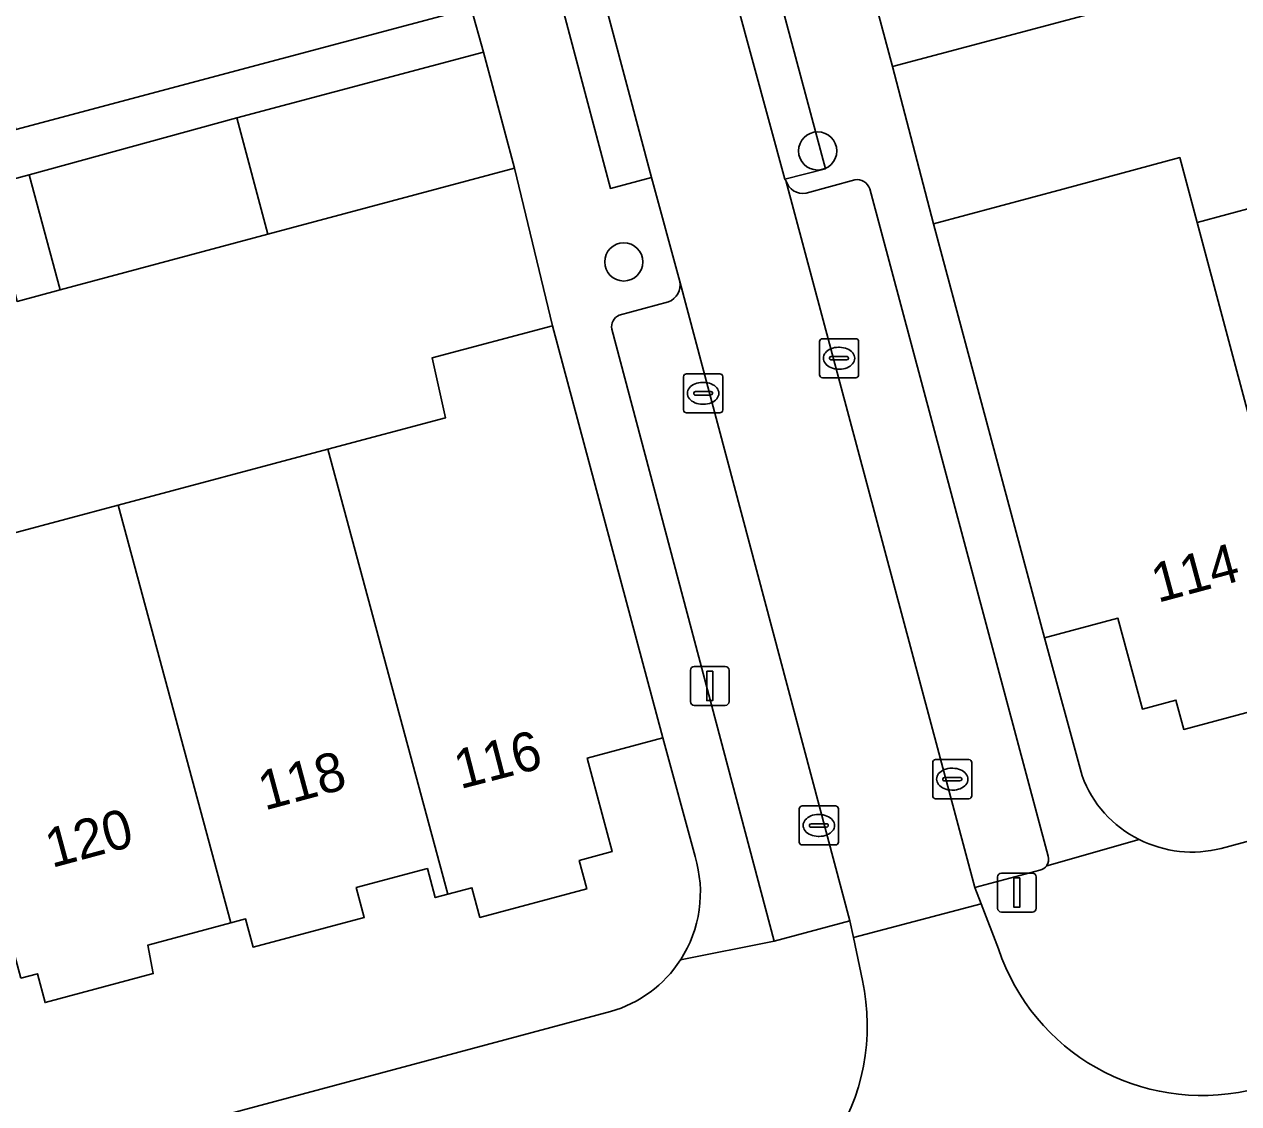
# Model space of a CAD drawing. Extents: x 162542 to 163147, y 380779 to 381521.
# Drawn here: x 162890.84 to 162921.91, y 380878.17 to 380905.79 of the extents above; entities that cross this region are included whole.
import ezdxf

# ---------------------------------------------------------------- set-up
doc = ezdxf.new("R2010")
doc.units = 0
for name, color, linetype in [('IMGEO_Boom', 7, 'Continuous'), ('IMGEO_Erf', 7, 'Continuous'), ('IMGEO_Kolk', 7, 'Continuous'), ('IMGEO_Lichtmast', 7, 'Continuous'), ('IMGEO_Muur', 7, 'Continuous'), ('IMGEO_Pand', 7, 'Continuous'), ('IMGEO_Pand_nummerreeks', 7, 'Continuous'), ('IMGEO_Parkeervlak_open', 7, 'Continuous'), ('IMGEO_Rijbaan_lokaal_open', 7, 'Continuous'), ('IMGEO_Voetpad_open', 7, 'Continuous')]:
    doc.layers.add(name, color=color, linetype=linetype)

msp = doc.modelspace()

# ---------------------------------------------------------------- linework, layer by layer
at = {"layer": 'IMGEO_Boom'}
for centre in [(162911.14, 380902.545), (162906.18, 380899.706)]:
    msp.add_circle(centre, 0.489, dxfattribs=at)
at = {"layer": 'IMGEO_Erf'}
for points in [[(162923.547, 380908.361), (162919.184, 380907.225), (162919.405, 380906.398), (162913.056, 380904.704), (162914.099, 380900.681), (162917.41, 380901.57), (162920.403, 380902.374), (162920.845, 380900.718), (162926.157, 380902.145)], [(162887.884, 380892.046), (162893.247, 380893.481), (162898.61, 380894.915), (162901.622, 380895.72), (162901.276, 380897.248), (162904.356, 380898.072), (162903.383, 380902.102), (162897.075, 380900.418), (162891.762, 380898.989), (162890.664, 380898.694)], [(162921.464, 380884.7), (162959.985, 380895.09)], [(162923.231, 380888.475), (162920.505, 380887.743), (162920.303, 380888.494), (162919.446, 380888.263), (162918.822, 380890.588), (162916.944, 380890.084), (162917.907, 380886.554)], [(162908.002, 380884.49), (162907.176, 380887.525), (162905.246, 380887.009), (162905.886, 380884.616), (162905.04, 380884.39), (162905.234, 380883.663), (162902.501, 380882.932), (162902.297, 380883.693), (162901.68, 380883.528), (162901.355, 380883.441), (162901.157, 380884.181), (162899.337, 380883.695), (162899.541, 380882.933), (162896.699, 380882.174), (162896.507, 380882.892), (162896.128, 380882.791), (162894.009, 380882.224), (162894.144, 380881.495), (162891.378, 380880.755), (162891.181, 380881.49), (162890.76, 380881.377)], [(162867.703, 380870.299), (162905.842, 380880.523)]]:
    msp.add_lwpolyline(points, dxfattribs=at)
for centre, radius, start, end in [((162920.649, 380887.545), 2.915, 199.8737, 243.7645), ((162920.717, 380887.601), 2.996, 243.075, 284.4479), ((162904.977, 380883.568), 3.162, 326.9291, 16.9441), ((162904.975, 380883.563), 3.161, 285.9247, 327.0408)]:
    msp.add_arc(centre, radius, start, end, dxfattribs=at)
at = {"layer": 'IMGEO_Kolk'}
for p, q in [((162911.26, 380897.741), (162912.112, 380897.741)), ((162911.185, 380896.815), (162911.185, 380897.667)), ((162911.673, 380897.521), (162911.698, 380897.521)), ((162912.186, 380897.667), (162912.186, 380896.815)), ((162911.444, 380897.235), (162911.444, 380897.247)), ((162911.882, 380897.198), (162911.484, 380897.198)), ((162911.487, 380897.284), (162911.885, 380897.284)), ((162911.928, 380897.247), (162911.928, 380897.235)), ((162907.784, 380896.843), (162908.636, 380896.843)), ((162911.696, 380896.961), (162911.671, 380896.961)), ((162907.709, 380895.917), (162907.709, 380896.769)), ((162908.197, 380896.623), (162908.222, 380896.623)), ((162908.71, 380896.769), (162908.71, 380895.917)), ((162912.112, 380896.741), (162911.26, 380896.741)), ((162907.968, 380896.337), (162907.968, 380896.349)), ((162908.406, 380896.3), (162908.008, 380896.3)), ((162908.011, 380896.386), (162908.409, 380896.386)), ((162908.452, 380896.349), (162908.452, 380896.337)), ((162908.22, 380896.063), (162908.195, 380896.063)), ((162908.636, 380895.843), (162907.784, 380895.843)), ((162914.082, 380886.044), (162914.082, 380886.896)), ((162914.157, 380886.97), (162915.009, 380886.97)), ((162915.083, 380886.896), (162915.083, 380886.044)), ((162914.57, 380886.75), (162914.595, 380886.75)), ((162914.341, 380886.464), (162914.341, 380886.476)), ((162914.779, 380886.427), (162914.381, 380886.427)), ((162914.384, 380886.513), (162914.782, 380886.513)), ((162914.825, 380886.476), (162914.825, 380886.464)), ((162915.009, 380885.97), (162914.157, 380885.97)), ((162914.593, 380886.19), (162914.568, 380886.19)), ((162910.669, 380884.86), (162910.669, 380885.712)), ((162910.744, 380885.786), (162911.596, 380885.786)), ((162911.67, 380885.712), (162911.67, 380884.86)), ((162910.971, 380885.329), (162911.369, 380885.329)), ((162911.157, 380885.566), (162911.182, 380885.566)), ((162910.928, 380885.28), (162910.928, 380885.292)), ((162911.366, 380885.243), (162910.968, 380885.243)), ((162911.18, 380885.006), (162911.155, 380885.006)), ((162911.412, 380885.292), (162911.412, 380885.28)), ((162911.596, 380884.786), (162910.744, 380884.786))]:
    msp.add_line(p, q, dxfattribs=at)
for points in [[(162911.26, 380897.741), (162912.112, 380897.741)], [(162911.185, 380896.815), (162911.185, 380897.667)], [(162912.186, 380897.667), (162912.186, 380896.815)], [(162907.784, 380896.843), (162908.636, 380896.843)], [(162907.709, 380895.917), (162907.709, 380896.769)], [(162908.71, 380896.769), (162908.71, 380895.917)], [(162912.112, 380896.741), (162911.26, 380896.741)], [(162908.636, 380895.843), (162907.784, 380895.843)], [(162914.082, 380886.044), (162914.082, 380886.896)], [(162914.157, 380886.97), (162915.009, 380886.97)], [(162915.083, 380886.896), (162915.083, 380886.044)], [(162915.009, 380885.97), (162914.157, 380885.97)], [(162910.669, 380884.86), (162910.669, 380885.712)], [(162910.744, 380885.786), (162911.596, 380885.786)], [(162911.67, 380885.712), (162911.67, 380884.86)], [(162911.596, 380884.786), (162910.744, 380884.786)]]:
    msp.add_lwpolyline(points, dxfattribs=at)
for centre, radius, start, end in [((162911.262, 380897.665), 0.0765, 91.552, 178.448), ((162911.262, 380897.665), 0.0765, 91.552, 178.448), ((162912.11, 380897.665), 0.0765, 1.552, 88.448), ((162912.11, 380897.665), 0.0765, 1.552, 88.448), ((162911.484, 380897.244), 0.0403, 85.8775, 175.7526), ((162911.481, 380897.234), 0.0366, 178.938, 274.7102), ((162911.885, 380897.241), 0.043, 264.8664, 352.4533), ((162911.889, 380897.246), 0.0386, 1.7309, 96.639), ((162907.786, 380896.767), 0.0765, 91.552, 178.448), ((162907.786, 380896.767), 0.0765, 91.552, 178.448), ((162908.634, 380896.767), 0.0765, 1.552, 88.448), ((162908.634, 380896.767), 0.0765, 1.552, 88.448), ((162911.262, 380896.817), 0.0765, 181.552, 268.448), ((162911.262, 380896.817), 0.0765, 181.552, 268.448), ((162912.11, 380896.817), 0.0765, 271.552, 358.448), ((162912.11, 380896.817), 0.0765, 271.552, 358.448), ((162908.008, 380896.346), 0.0403, 85.8775, 175.7526), ((162908.005, 380896.336), 0.0366, 178.938, 274.7102), ((162908.409, 380896.343), 0.043, 264.8664, 352.4533), ((162908.413, 380896.348), 0.0386, 1.7309, 96.639), ((162907.786, 380895.919), 0.0765, 181.552, 268.448), ((162907.786, 380895.919), 0.0765, 181.552, 268.448), ((162908.634, 380895.919), 0.0765, 271.552, 358.448), ((162908.634, 380895.919), 0.0765, 271.552, 358.448), ((162914.159, 380886.894), 0.0765, 91.552, 178.448), ((162914.159, 380886.894), 0.0765, 91.552, 178.448), ((162915.007, 380886.894), 0.0765, 1.552, 88.448), ((162915.007, 380886.894), 0.0765, 1.552, 88.448), ((162914.381, 380886.473), 0.0403, 85.8775, 175.7526), ((162914.378, 380886.463), 0.0366, 178.938, 274.7102), ((162914.782, 380886.47), 0.043, 264.8664, 352.4533), ((162914.786, 380886.475), 0.0386, 1.7309, 96.639), ((162914.159, 380886.046), 0.0765, 181.552, 268.448), ((162914.159, 380886.046), 0.0765, 181.552, 268.448), ((162915.007, 380886.046), 0.0765, 271.552, 358.448), ((162915.007, 380886.046), 0.0765, 271.552, 358.448), ((162910.746, 380885.71), 0.0765, 91.552, 178.448), ((162910.746, 380885.71), 0.0765, 91.552, 178.448), ((162911.594, 380885.71), 0.0765, 1.552, 88.448), ((162911.594, 380885.71), 0.0765, 1.552, 88.448), ((162910.968, 380885.289), 0.0403, 85.8775, 175.7526), ((162911.373, 380885.291), 0.0386, 1.7309, 96.639), ((162910.965, 380885.279), 0.0366, 178.938, 274.7102), ((162911.369, 380885.286), 0.043, 264.8664, 352.4533), ((162910.746, 380884.862), 0.0765, 181.552, 268.448), ((162910.746, 380884.862), 0.0765, 181.552, 268.448), ((162911.594, 380884.862), 0.0765, 271.552, 358.448), ((162911.594, 380884.862), 0.0765, 271.552, 358.448)]:
    msp.add_arc(centre, radius, start, end, dxfattribs=at)
for centre, major_axis, ratio, start_param, end_param in [((162911.672, 380897.241), (-0.387, 0.002), 0.722429, 4.712389, 7.853982), ((162911.697, 380897.241), (-0.39, 0.002), 0.717154, 1.570796, 4.712389), ((162908.196, 380896.343), (-0.387, 0.002), 0.722429, 4.712389, 7.853982), ((162908.221, 380896.343), (-0.39, 0.002), 0.717154, 1.570796, 4.712389), ((162914.569, 380886.47), (-0.387, 0.002), 0.722429, 4.712389, 7.853982), ((162914.594, 380886.47), (-0.39, 0.002), 0.717154, 1.570796, 4.712389), ((162911.156, 380885.286), (-0.387, 0.002), 0.722429, 4.712389, 7.853982), ((162911.181, 380885.286), (-0.39, 0.002), 0.717154, 1.570796, 4.712389)]:
    msp.add_ellipse(centre, major_axis=major_axis, ratio=ratio, start_param=start_param, end_param=end_param, dxfattribs=at)
at = {"layer": 'IMGEO_Lichtmast'}
for p, q in [((162907.984, 380889.356), (162908.774, 380889.356)), ((162908.774, 380889.356), (162907.984, 380889.356)), ((162907.884, 380888.456), (162907.884, 380889.256)), ((162907.884, 380889.256), (162907.884, 380888.456)), ((162908.874, 380889.256), (162908.874, 380888.456)), ((162908.874, 380888.456), (162908.874, 380889.256)), ((162908.774, 380888.356), (162907.984, 380888.356)), ((162907.984, 380888.356), (162908.774, 380888.356)), ((162915.841, 380884.068), (162916.631, 380884.068)), ((162916.631, 380884.068), (162915.841, 380884.068)), ((162915.741, 380883.168), (162915.741, 380883.968)), ((162915.741, 380883.968), (162915.741, 380883.168)), ((162916.731, 380883.968), (162916.731, 380883.168)), ((162916.731, 380883.168), (162916.731, 380883.968)), ((162916.631, 380883.068), (162915.841, 380883.068)), ((162915.841, 380883.068), (162916.631, 380883.068))]:
    msp.add_line(p, q, dxfattribs=at)
for points in [[(162908.304, 380889.231), (162908.454, 380889.231), (162908.454, 380888.481), (162908.304, 380888.481), (162908.304, 380889.231)], [(162916.161, 380883.943), (162916.311, 380883.943), (162916.311, 380883.193), (162916.161, 380883.193), (162916.161, 380883.943)]]:
    msp.add_lwpolyline(points, dxfattribs=at)
for centre, start, end in [((162907.984, 380889.256), 90, 180), ((162907.984, 380889.256), 90, 180), ((162908.774, 380889.256), 0, 90), ((162908.774, 380889.256), 360, 90), ((162907.984, 380888.456), 180, 270), ((162907.984, 380888.456), 180, 270), ((162908.774, 380888.456), 270, 0), ((162908.774, 380888.456), 270, 0), ((162915.841, 380883.968), 90, 180), ((162915.841, 380883.968), 90, 180), ((162916.631, 380883.968), 0, 90), ((162916.631, 380883.968), 360, 90), ((162915.841, 380883.168), 180, 270), ((162915.841, 380883.168), 180, 270), ((162916.631, 380883.168), 270, 0), ((162916.631, 380883.168), 270, 0)]:
    msp.add_arc(centre, 0.1, start, end, dxfattribs=at)
at = {"layer": 'IMGEO_Muur'}
for points in [[(162913.056, 380904.704), (162914.099, 380900.681)], [(162903.383, 380902.102), (162904.356, 380898.072)]]:
    msp.add_lwpolyline(points, dxfattribs=at)
at = {"layer": 'IMGEO_Pand'}
for points in [[(162889.449, 380907.52), (162890.631, 380903.092), (162897.443, 380904.91), (162902.273, 380906.2), (162901.093, 380910.62), (162889.573, 380907.553)], [(162919.184, 380907.225), (162918.65, 380909.228), (162918.622, 380909.332), (162912.273, 380907.638), (162913.056, 380904.704), (162919.405, 380906.398)], [(162902.59, 380905.075), (162896.281, 380903.391), (162897.075, 380900.418), (162903.383, 380902.102)], [(162896.281, 380903.391), (162890.969, 380901.934), (162891.762, 380898.989), (162897.075, 380900.418)], [(162920.845, 380900.718), (162920.403, 380902.374), (162917.41, 380901.57), (162914.099, 380900.681), (162916.944, 380890.084), (162918.822, 380890.588), (162919.446, 380888.263), (162920.303, 380888.494), (162920.505, 380887.743), (162923.231, 380888.475), (162923.029, 380889.231), (162923.853, 380889.452), (162923.645, 380890.231)], [(162926.157, 380902.145), (162920.845, 380900.718), (162923.645, 380890.231), (162925.653, 380890.771), (162925.859, 380890.002), (162928.694, 380890.764), (162928.49, 380891.521), (162928.96, 380891.647)], [(162890.969, 380901.934), (162885.607, 380900.492), (162886.244, 380898.132), (162890.507, 380899.278), (162890.664, 380898.694), (162891.762, 380898.989)], [(162901.68, 380883.528), (162902.297, 380883.693), (162902.501, 380882.932), (162905.234, 380883.663), (162905.04, 380884.39), (162905.886, 380884.616), (162905.246, 380887.009), (162907.176, 380887.525), (162904.356, 380898.072), (162901.276, 380897.248), (162901.622, 380895.72), (162898.61, 380894.915)], [(162901.68, 380883.528), (162898.61, 380894.915), (162893.247, 380893.481), (162896.128, 380882.791), (162896.507, 380882.892), (162896.699, 380882.174), (162899.541, 380882.933), (162899.337, 380883.695), (162901.157, 380884.181), (162901.355, 380883.441)], [(162890.76, 380881.377), (162891.181, 380881.49), (162891.378, 380880.755), (162894.144, 380881.495), (162894.009, 380882.224), (162896.128, 380882.791), (162893.247, 380893.481), (162887.884, 380892.046)]]:
    msp.add_lwpolyline(points, close=True, dxfattribs=at)
at = {"layer": 'IMGEO_Parkeervlak_open'}
for points in [[(162910.325, 380901.789), (162915.164, 380883.698), (162916.826, 380884.141)], [(162912.087, 380901.808), (162910.847, 380901.467)], [(162917.036, 380884.5), (162912.47, 380901.572)], [(162905.871, 380897.985), (162910.028, 380882.327), (162911.965, 380882.844), (162907.616, 380899.205)], [(162907.325, 380898.682), (162906.065, 380898.34)]]:
    msp.add_lwpolyline(points, dxfattribs=at)
for centre, radius, start, end in [((162910.764, 380901.916), 0.457, 196.1669, 280.4957), ((162912.144, 380901.472), 0.341, 17.0517, 99.6665), ((162907.152, 380899.12), 0.471, 291.4839, 10.3325), ((162906.194, 380898.039), 0.328, 113.2566, 189.432), ((162916.753, 380884.418), 0.294, 326.2589, 16.1082), ((162916.766, 380884.418), 0.284, 282.2231, 324.849)]:
    msp.add_arc(centre, radius, start, end, dxfattribs=at)
at = {"layer": 'IMGEO_Rijbaan_lokaal_open'}
for points in [[(162900.912, 380924.329), (162905.118, 380908.579), (162905.591, 380906.748), (162906.892, 380901.868), (162907.616, 380899.205), (162911.965, 380882.844), (162912.054, 380882.422), (162915.322, 380883.284), (162915.164, 380883.698), (162910.325, 380901.789), (162910.301, 380901.82), (162908.657, 380907.882)], [(162915.764, 380882.131), (162915.322, 380883.284), (162912.054, 380882.422), (162912.285, 380881.322)]]:
    msp.add_lwpolyline(points, dxfattribs=at)
for centre, radius, start, end in [((162920.968, 380883.86), 5.484, 198.38, 282.5325), ((162906.942, 380880.161), 5.467, 279.7164, 12.2599)]:
    msp.add_arc(centre, radius, start, end, dxfattribs=at)
at = {"layer": 'IMGEO_Voetpad_open'}
for points in [[(162917.907, 380886.554), (162916.944, 380890.084), (162914.099, 380900.681), (162913.056, 380904.704), (162912.273, 380907.638), (162911.899, 380908.789), (162910.687, 380913.334), (162909.533, 380917.661), (162908.358, 380922.065), (162907.183, 380926.47), (162906.008, 380930.874), (162904.833, 380935.28), (162903.739, 380939.382), (162902.548, 380943.847), (162901.348, 380948.349), (162900.298, 380952.285), (162899.145, 380956.607), (162897.983, 380960.964), (162896.838, 380965.255), (162895.656, 380969.686), (162894.511, 380973.981), (162893.132, 380979.151), (162892.932, 380979.9), (162891.804, 380984.13)], [(162907.616, 380899.205), (162906.892, 380901.868), (162905.836, 380901.584), (162904.538, 380906.507), (162905.591, 380906.748), (162905.118, 380908.579)], [(162908.496, 380908.364), (162908.657, 380907.882), (162909.711, 380908.174), (162911.341, 380902.089), (162910.301, 380901.82), (162910.325, 380901.789)], [(162885.607, 380900.492), (162890.969, 380901.934), (162896.281, 380903.391), (162902.59, 380905.075), (162902.273, 380906.2), (162897.443, 380904.91), (162890.631, 380903.092)], [(162902.273, 380906.2), (162902.59, 380905.075), (162903.383, 380902.102), (162904.356, 380898.072), (162907.176, 380887.525), (162908.002, 380884.49)], [(162910.847, 380901.467), (162912.087, 380901.808)], [(162912.47, 380901.572), (162917.036, 380884.5)], [(162906.065, 380898.34), (162907.325, 380898.682)], [(162907.627, 380881.843), (162910.028, 380882.327), (162905.871, 380897.985)], [(162959.985, 380895.09), (162921.464, 380884.7)], [(162919.36, 380884.93), (162916.998, 380884.255)], [(162916.998, 380884.255), (162919.36, 380884.93)], [(162916.826, 380884.141), (162915.164, 380883.698), (162915.322, 380883.284), (162915.764, 380882.131)], [(162912.285, 380881.322), (162912.054, 380882.422), (162911.965, 380882.844), (162910.028, 380882.327), (162907.627, 380881.843)], [(162905.842, 380880.523), (162867.703, 380870.299)]]:
    msp.add_lwpolyline(points, dxfattribs=at)
for points in [[(162908.657, 380907.882), (162910.301, 380901.82), (162911.341, 380902.089), (162909.711, 380908.174)], [(162905.591, 380906.748), (162904.538, 380906.507), (162905.836, 380901.584), (162906.892, 380901.868)]]:
    msp.add_lwpolyline(points, close=True, dxfattribs=at)
for centre, radius, start, end in [((162910.764, 380901.916), 0.457, 196.1669, 280.4957), ((162912.144, 380901.472), 0.341, 17.0517, 99.6665), ((162907.152, 380899.12), 0.471, 291.4839, 10.3325), ((162906.194, 380898.039), 0.328, 113.2566, 189.432), ((162920.649, 380887.545), 2.915, 199.8737, 243.7645), ((162920.717, 380887.601), 2.996, 243.075, 284.4479), ((162904.977, 380883.568), 3.162, 326.9291, 16.9441), ((162916.753, 380884.418), 0.294, 326.2589, 16.1082), ((162916.766, 380884.418), 0.284, 282.2231, 324.849), ((162920.968, 380883.86), 5.484, 198.38, 282.5325), ((162904.975, 380883.563), 3.161, 285.9247, 327.0408), ((162906.942, 380880.161), 5.467, 279.7164, 12.2599)]:
    msp.add_arc(centre, radius, start, end, dxfattribs=at)

# ---------------------------------------------------------------- texts
at = {"layer": 'IMGEO_Pand_nummerreeks'}
for s, rotation, p in [('114', 15.0974, (162919.839, 380890.979)), ('116', 14.504, (162901.994, 380886.212)), ('118', 15.1135, (162896.992, 380885.665)), ('120', 15.1135, (162891.546, 380884.195))]:
    msp.add_text(s, height=1, rotation=rotation, dxfattribs=at).set_placement(p)

doc.saveas('drawing.dxf')
